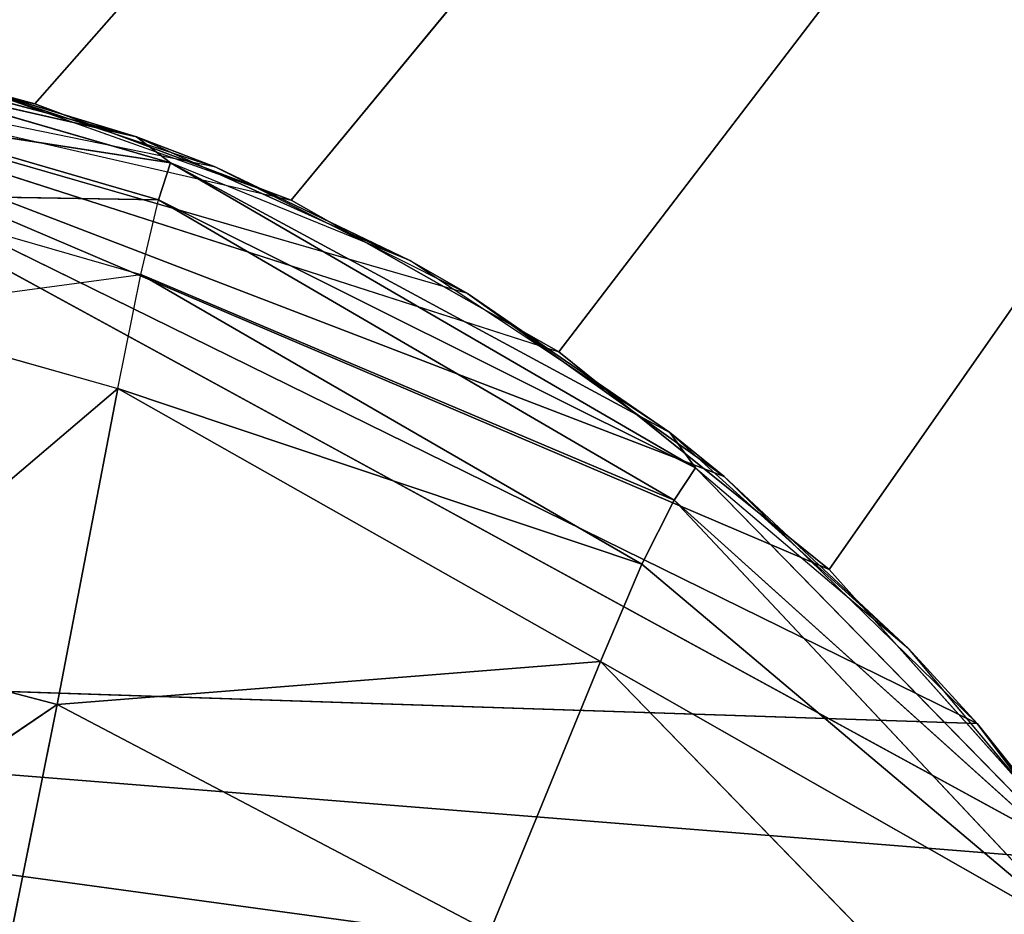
# Model space of a CAD drawing. Extents: x 226 to 378, y -30 to 313.
# Tile 245 of 656: x 297.029 to 297.439, y 103.157 to 103.53. Entities that reach past the tile are written whole.
import ezdxf

# ---------------------------------------------------------------- set-up
doc = ezdxf.new("R2010")
doc.units = 0
doc.header["$LTSCALE"] = 25.4
doc.layers.get('0').update_dxf_attribs({"color": 13, "linetype": 'CONTINUOUS'})
for name, color, linetype in [('_NCL1_25', 7, 'CONTINUOUS'), ('_NCL1_30', 7, 'CONTINUOUS'), ('_NCL1_31', 111, 'CONTINUOUS'), ('_NCL1_62', 7, 'CONTINUOUS'), ('_NCL1_64', 250, 'CONTINUOUS'), ('USER_LIBRARY_DIN_RAIL_DEFA', 254, 'CONTINUOUS')]:
    doc.layers.add(name, color=color, linetype=linetype)

# ---------------------------------------------------------------- blocks, each defined once
blk = doc.blocks.new('EWON_2005CD_4005CD_COSY141')
at = {"layer": '_NCL1_30', "color": 0}
for p, q in [((80.60941, 209.5183, 295.91), (80.51109, 209.64975, 295.91)), ((80.51109, 209.64975, 295.91), (81.75041, 209.48056, 295.91)), ((80.51109, 209.64975, 295.91), (81.75041, 209.48056, 295.91)), ((80.60941, 209.5183, 295.91), (80.51109, 209.64975, 295.91)), ((80.55, 209.5926, 296.291), (80.60941, 209.5183, 295.91)), ((80.55, 209.5926, 296.291), (80.60941, 209.5183, 295.91)), ((80.71472, 209.41543, 295.91), (80.60941, 209.5183, 295.91)), ((80.60941, 209.5183, 295.91), (80.63801, 209.48711, 296.291)), ((80.60941, 209.5183, 295.91), (80.63801, 209.48711, 296.291)), ((81.75041, 209.48056, 295.91), (80.60941, 209.5183, 295.91)), ((80.60941, 209.5183, 295.91), (81.19097, 209.2325, 295.91)), ((81.75041, 209.48056, 295.91), (80.60941, 209.5183, 295.91)), ((80.60941, 209.5183, 295.91), (81.19097, 209.2325, 295.91)), ((80.71472, 209.41543, 295.91), (80.60941, 209.5183, 295.91)), ((80.63801, 209.48711, 296.291), (80.71472, 209.41543, 295.91)), ((80.63801, 209.48711, 296.291), (80.71472, 209.41543, 295.91)), ((80.82171, 209.33926, 295.91), (80.71472, 209.41543, 295.91)), ((80.71472, 209.41543, 295.91), (80.73743, 209.39714, 296.291)), ((80.71472, 209.41543, 295.91), (80.73743, 209.39714, 296.291)), ((80.71472, 209.41543, 295.91), (81.19097, 209.2325, 295.91)), ((80.71472, 209.41543, 295.91), (81.19097, 209.2325, 295.91)), ((80.82171, 209.33926, 295.91), (80.71472, 209.41543, 295.91)), ((80.73743, 209.39714, 296.291), (80.82171, 209.33926, 295.91)), ((80.73743, 209.39714, 296.291), (80.82171, 209.33926, 295.91)), ((80.92643, 209.2866, 295.91), (80.82171, 209.33926, 295.91)), ((80.82171, 209.33926, 295.91), (80.84561, 209.32549, 296.291)), ((80.82171, 209.33926, 295.91), (80.84561, 209.32549, 296.291)), ((80.82171, 209.33926, 295.91), (81.19097, 209.2325, 295.91)), ((80.84561, 209.32549, 296.291), (80.92643, 209.2866, 295.91)), ((80.84561, 209.32549, 296.291), (80.92643, 209.2866, 295.91)), ((80.92643, 209.2866, 295.91), (81.19097, 209.2325, 295.91)), ((81.0261, 209.25371, 295.91), (80.92643, 209.2866, 295.91)), ((80.92643, 209.2866, 295.91), (80.95945, 209.27393, 296.291)), ((80.92643, 209.2866, 295.91), (80.95945, 209.27393, 296.291)), ((80.95945, 209.27393, 296.291), (81.0261, 209.25371, 295.91)), ((80.95945, 209.27393, 296.291), (81.0261, 209.25371, 295.91))]:
    blk.add_line(p, q, dxfattribs=at)
at = {"layer": '_NCL1_31', "color": 0}
for p, q in [((81.02549, 209.67436, 296.97657), (80.99245, 209.51043, 296.84373)), ((81.02549, 209.67436, 296.97657), (80.99245, 209.51043, 296.84373)), ((80.76626, 209.49247, 296.67393), (80.60487, 209.65874, 296.66227)), ((80.76626, 209.49247, 296.67393), (80.60487, 209.65874, 296.66227)), ((81.19496, 209.64723, 296.97906), (80.99245, 209.51043, 296.84373)), ((81.19496, 209.64723, 296.97906), (80.99245, 209.51043, 296.84373)), ((80.56463, 209.60753, 296.4828), (80.73563, 209.42526, 296.48953)), ((80.76626, 209.49247, 296.67393), (80.56463, 209.60753, 296.4828)), ((80.56463, 209.60753, 296.4828), (80.74904, 209.45198, 296.58412)), ((80.56463, 209.60753, 296.4828), (80.73563, 209.42526, 296.48953)), ((80.76626, 209.49247, 296.67393), (80.56463, 209.60753, 296.4828)), ((80.56463, 209.60753, 296.4828), (80.74904, 209.45198, 296.58412)), ((80.81228, 209.60512, 296.83558), (80.76626, 209.49247, 296.67393)), ((80.81228, 209.60512, 296.83558), (80.76626, 209.49247, 296.67393)), ((80.99245, 209.51043, 296.84373), (80.81228, 209.60512, 296.83558)), ((80.99245, 209.51043, 296.84373), (80.81228, 209.60512, 296.83558)), ((80.55, 209.5926, 296.291), (80.63801, 209.48711, 296.291)), ((80.55, 209.5926, 296.291), (80.72671, 209.4119, 296.38927)), ((80.55, 209.5926, 296.291), (80.73563, 209.42526, 296.48953)), ((80.55, 209.5926, 296.291), (80.73563, 209.42526, 296.48953)), ((80.99245, 209.51043, 296.84373), (80.76626, 209.49247, 296.67393)), ((80.99245, 209.51043, 296.84373), (80.76626, 209.49247, 296.67393)), ((80.99245, 209.51043, 296.84373), (80.96725, 209.37878, 296.68094)), ((80.99245, 209.51043, 296.84373), (80.96725, 209.37878, 296.68094)), ((81.09151, 209.48442, 296.84576), (80.99245, 209.51043, 296.84373)), ((81.09151, 209.48442, 296.84576), (80.99245, 209.51043, 296.84373)), ((80.76626, 209.49247, 296.67393), (80.74904, 209.45198, 296.58412)), ((80.76626, 209.49247, 296.67393), (80.74904, 209.45198, 296.58412)), ((80.96725, 209.37878, 296.68094), (80.76626, 209.49247, 296.67393)), ((80.96725, 209.37878, 296.68094), (80.76626, 209.49247, 296.67393)), ((80.72671, 209.4119, 296.38927), (80.63801, 209.48711, 296.291)), ((80.63801, 209.48711, 296.291), (80.73743, 209.39714, 296.291)), ((81.09151, 209.48442, 296.84576), (80.96725, 209.37878, 296.68094)), ((81.09151, 209.48442, 296.84576), (80.96725, 209.37878, 296.68094)), ((80.74904, 209.45198, 296.58412), (80.73563, 209.42526, 296.48953)), ((80.74904, 209.45198, 296.58412), (80.73563, 209.42526, 296.48953)), ((80.96725, 209.37878, 296.68094), (80.74904, 209.45198, 296.58412)), ((80.96725, 209.37878, 296.68094), (80.74904, 209.45198, 296.58412)), ((80.95772, 209.33131, 296.58983), (80.74904, 209.45198, 296.58412)), ((80.95772, 209.33131, 296.58983), (80.74904, 209.45198, 296.58412)), ((80.73563, 209.42526, 296.48953), (80.72671, 209.4119, 296.38927)), ((80.73563, 209.42526, 296.48953), (80.72671, 209.4119, 296.38927)), ((80.95772, 209.33131, 296.58983), (80.73563, 209.42526, 296.48953)), ((80.95772, 209.33131, 296.58983), (80.73563, 209.42526, 296.48953)), ((80.95028, 209.30014, 296.49356), (80.73563, 209.42526, 296.48953)), ((80.95028, 209.30014, 296.49356), (80.73563, 209.42526, 296.48953)), ((80.72671, 209.4119, 296.38927), (80.73743, 209.39714, 296.291)), ((80.72671, 209.4119, 296.38927), (80.94528, 209.28477, 296.39085)), ((80.95028, 209.30014, 296.49356), (80.72671, 209.4119, 296.38927)), ((80.95028, 209.30014, 296.49356), (80.72671, 209.4119, 296.38927)), ((80.72671, 209.4119, 296.38927), (80.94528, 209.28477, 296.39085)), ((80.73743, 209.39714, 296.291), (80.84561, 209.32549, 296.291)), ((80.73743, 209.39714, 296.291), (80.94528, 209.28477, 296.39085)), ((80.96725, 209.37878, 296.68094), (80.95772, 209.33131, 296.58983)), ((81.07815, 209.34751, 296.68267), (80.96725, 209.37878, 296.68094)), ((81.07815, 209.34751, 296.68267), (80.95772, 209.33131, 296.58983)), ((80.95772, 209.33131, 296.58983), (80.95028, 209.30014, 296.49356)), ((81.07309, 209.29811, 296.59125), (80.95772, 209.33131, 296.58983)), ((80.84561, 209.32549, 296.291), (80.95945, 209.27393, 296.291)), ((80.84561, 209.32549, 296.291), (80.95945, 209.27393, 296.291)), ((80.84561, 209.32549, 296.291), (80.94528, 209.28477, 296.39085)), ((80.95028, 209.30014, 296.49356), (80.94528, 209.28477, 296.39085)), ((80.95028, 209.30014, 296.49356), (80.94528, 209.28477, 296.39085)), ((81.07309, 209.29811, 296.59125), (80.95028, 209.30014, 296.49356)), ((81.06915, 209.26567, 296.49458), (80.95028, 209.30014, 296.49356)), ((81.06915, 209.26567, 296.49458), (80.95028, 209.30014, 296.49356)), ((80.94528, 209.28477, 296.39085), (80.95945, 209.27393, 296.291)), ((80.94528, 209.28477, 296.39085), (80.95945, 209.27393, 296.291)), ((80.94528, 209.28477, 296.39085), (81.06654, 209.24967, 296.39123)), ((81.06915, 209.26567, 296.49458), (80.94528, 209.28477, 296.39085)), ((81.06915, 209.26567, 296.49458), (80.94528, 209.28477, 296.39085)), ((80.94528, 209.28477, 296.39085), (81.06654, 209.24967, 296.39123)), ((80.95945, 209.27393, 296.291), (81.07566, 209.24312, 296.291)), ((80.95945, 209.27393, 296.291), (81.07566, 209.24312, 296.291)), ((80.95945, 209.27393, 296.291), (81.06654, 209.24967, 296.39123)), ((80.95945, 209.27393, 296.291), (81.06654, 209.24967, 296.39123))]:
    blk.add_line(p, q, dxfattribs=at)
at = {"layer": '_NCL1_62', "color": 0}
for p, q in [((80.56255, 209.57568, 295.91), (80.67104, 209.45424, 297.18)), ((80.56255, 209.57568, 295.91), (80.67104, 209.45424, 297.18)), ((80.56255, 209.57568, 295.91), (80.67104, 209.45424, 295.91)), ((81.19097, 209.2325, 295.91), (80.56255, 209.57568, 295.91)), ((80.56255, 209.57568, 295.91), (81.75041, 209.48056, 295.91)), ((80.56255, 209.57568, 295.91), (81.75041, 209.48056, 295.91)), ((81.19097, 209.2325, 295.91), (80.56255, 209.57568, 295.91)), ((80.56255, 209.57568, 295.91), (80.67104, 209.45424, 295.91)), ((80.67104, 209.45424, 297.18), (80.67104, 209.45424, 295.91)), ((80.67104, 209.45424, 295.91), (80.78366, 209.36354, 297.18)), ((80.67104, 209.45424, 297.18), (80.67104, 209.45424, 295.91)), ((80.67104, 209.45424, 295.91), (80.78366, 209.36354, 297.18)), ((80.67104, 209.45424, 295.91), (80.78366, 209.36354, 295.91)), ((81.19097, 209.2325, 295.91), (80.67104, 209.45424, 295.91)), ((81.19097, 209.2325, 295.91), (80.67104, 209.45424, 295.91)), ((80.67104, 209.45424, 295.91), (80.78366, 209.36354, 295.91)), ((80.78366, 209.36354, 297.18), (80.78366, 209.36354, 295.91)), ((80.78366, 209.36354, 295.91), (80.89514, 209.30029, 297.18)), ((80.78366, 209.36354, 297.18), (80.78366, 209.36354, 295.91)), ((80.78366, 209.36354, 295.91), (80.89514, 209.30029, 297.18)), ((80.78366, 209.36354, 295.91), (80.89514, 209.30029, 295.91)), ((81.19097, 209.2325, 295.91), (80.78366, 209.36354, 295.91)), ((81.19097, 209.2325, 295.91), (80.89514, 209.30029, 295.91)), ((80.89514, 209.30029, 297.18), (80.89514, 209.30029, 295.91)), ((80.89514, 209.30029, 295.91), (81.00184, 209.26026, 297.18)), ((80.89514, 209.30029, 297.18), (80.89514, 209.30029, 295.91)), ((80.89514, 209.30029, 295.91), (81.00184, 209.26026, 297.18)), ((80.89514, 209.30029, 295.91), (81.0261, 209.25371, 295.91)), ((81.00184, 209.26026, 297.18), (81.0261, 209.25371, 295.91)), ((81.00184, 209.26026, 297.18), (81.0261, 209.25371, 295.91))]:
    blk.add_line(p, q, dxfattribs=at)
at = {"layer": '_NCL1_64', "color": 0}
for p, q in [((80.67104, 209.45424, 297.18), (80.56255, 209.57568, 297.18)), ((80.67104, 209.45424, 297.18), (80.56255, 209.57568, 297.18)), ((80.67104, 209.45424, 297.18), (78.74, 206.6925, 297.18)), ((80.67104, 209.45424, 297.18), (78.74, 206.6925, 297.18)), ((80.78366, 209.36354, 297.18), (80.67104, 209.45424, 297.18)), ((80.78366, 209.36354, 297.18), (80.67104, 209.45424, 297.18)), ((80.78366, 209.36354, 297.18), (78.74, 206.6925, 297.18)), ((80.78366, 209.36354, 297.18), (78.74, 206.6925, 297.18)), ((80.89514, 209.30029, 297.18), (80.78366, 209.36354, 297.18)), ((80.89514, 209.30029, 297.18), (80.78366, 209.36354, 297.18)), ((80.89514, 209.30029, 297.18), (78.74, 206.6925, 297.18)), ((80.89514, 209.30029, 297.18), (78.74, 206.6925, 297.18)), ((81.00184, 209.26026, 297.18), (80.89514, 209.30029, 297.18)), ((81.00184, 209.26026, 297.18), (80.89514, 209.30029, 297.18)), ((81.00184, 209.26026, 297.18), (78.74, 206.6925, 297.18)), ((81.00184, 209.26026, 297.18), (78.74, 206.6925, 297.18)), ((81.10037, 209.23921, 297.18), (81.00184, 209.26026, 297.18)), ((81.10037, 209.23921, 297.18), (81.00184, 209.26026, 297.18))]:
    blk.add_line(p, q, dxfattribs=at)
at = {"layer": '_NCL1_25', "color": 7}
mesh = blk.add_polyface(dxfattribs=at)
corners = [(93.345, 226.51291, 25.4), (59.055, 226.51291, 25.4), (74.295, 157.48, 25.4)]
mesh.append_faces([[corners[k] for k in face] for face in [(0, 1, 2)]], dxfattribs={"color": 7})
mesh = blk.add_polyface(dxfattribs=at)
corners = [(93.345, 157.48, 27.94), (59.055, 157.48, 27.94), (93.345, 226.51291, 27.94)]
mesh.append_faces([[corners[k] for k in face] for face in [(0, 1, 2)]], dxfattribs={"color": 7})
mesh = blk.add_polyface(dxfattribs=at)
corners = [(93.345, 226.51291, 27.94), (59.055, 157.48, 27.94), (59.055, 226.51291, 27.94)]
mesh.append_faces([[corners[k] for k in face] for face in [(0, 1, 2)]], dxfattribs={"color": 7})
mesh = blk.add_polyface(dxfattribs=at)
corners = [(93.345, 226.51291, 25.4), (74.295, 157.48, 25.4), (79.375, 157.48, 25.4)]
mesh.append_faces([[corners[k] for k in face] for face in [(0, 1, 2)]], dxfattribs={"color": 7})
mesh = blk.add_polyface(dxfattribs=at)
corners = [(93.345, 226.51291, 25.4), (79.375, 157.48, 25.4), (81.915, 157.48, 25.4)]
mesh.append_faces([[corners[k] for k in face] for face in [(0, 1, 2)]], dxfattribs={"color": 7})
at = {"layer": '_NCL1_30', "color": 7}
mesh = blk.add_polyface(dxfattribs=at)
corners = [(81.85305, 209.60304, 295.91), (80.42608, 209.80946, 295.91), (81.75041, 209.48056, 295.91)]
mesh.append_faces([[corners[k] for k in face] for face in [(0, 1, 2)]], dxfattribs={"color": 7})
mesh = blk.add_polyface(dxfattribs=at)
corners = [(81.75041, 209.48056, 295.91), (80.42608, 209.80946, 295.91), (80.51109, 209.64975, 295.91)]
mesh.append_faces([[corners[k] for k in face] for face in [(0, 1, 2)]], dxfattribs={"color": 7})
mesh = blk.add_polyface(dxfattribs=at)
corners = [(80.51109, 209.64975, 295.91), (80.55, 209.5926, 296.291), (80.60941, 209.5183, 295.91)]
mesh.append_faces([[corners[k] for k in face] for face in [(0, 1, 2)]], dxfattribs={"color": 7})
mesh = blk.add_polyface(dxfattribs=at)
corners = [(81.75041, 209.48056, 295.91), (80.51109, 209.64975, 295.91), (80.60941, 209.5183, 295.91)]
mesh.append_faces([[corners[k] for k in face] for face in [(0, 1, 2)]], dxfattribs={"color": 7})
mesh = blk.add_polyface(dxfattribs=at)
corners = [(80.55, 209.5926, 296.291), (80.63801, 209.48711, 296.291), (80.60941, 209.5183, 295.91)]
mesh.append_faces([[corners[k] for k in face] for face in [(0, 1, 2)]], dxfattribs={"color": 7})
mesh = blk.add_polyface(dxfattribs=at)
corners = [(80.63801, 209.48711, 296.291), (80.71472, 209.41543, 295.91), (80.60941, 209.5183, 295.91)]
mesh.append_faces([[corners[k] for k in face] for face in [(0, 1, 2)]], dxfattribs={"color": 7})
mesh = blk.add_polyface(dxfattribs=at)
corners = [(81.75041, 209.48056, 295.91), (80.60941, 209.5183, 295.91), (81.19097, 209.2325, 295.91)]
mesh.append_faces([[corners[k] for k in face] for face in [(0, 1, 2)]], dxfattribs={"color": 7})
mesh = blk.add_polyface(dxfattribs=at)
corners = [(81.19097, 209.2325, 295.91), (80.60941, 209.5183, 295.91), (80.71472, 209.41543, 295.91)]
mesh.append_faces([[corners[k] for k in face] for face in [(0, 1, 2)]], dxfattribs={"color": 7})
mesh = blk.add_polyface(dxfattribs=at)
corners = [(80.73743, 209.39714, 296.291), (80.71472, 209.41543, 295.91), (80.63801, 209.48711, 296.291)]
mesh.append_faces([[corners[k] for k in face] for face in [(0, 1, 2)]], dxfattribs={"color": 7})
mesh = blk.add_polyface(dxfattribs=at)
corners = [(80.73743, 209.39714, 296.291), (80.82171, 209.33926, 295.91), (80.71472, 209.41543, 295.91)]
mesh.append_faces([[corners[k] for k in face] for face in [(0, 1, 2)]], dxfattribs={"color": 7})
mesh = blk.add_polyface(dxfattribs=at)
corners = [(81.19097, 209.2325, 295.91), (80.71472, 209.41543, 295.91), (80.82171, 209.33926, 295.91)]
mesh.append_faces([[corners[k] for k in face] for face in [(0, 1, 2)]], dxfattribs={"color": 7})
mesh = blk.add_polyface(dxfattribs=at)
corners = [(80.84561, 209.32549, 296.291), (80.82171, 209.33926, 295.91), (80.73743, 209.39714, 296.291)]
mesh.append_faces([[corners[k] for k in face] for face in [(0, 1, 2)]], dxfattribs={"color": 7})
mesh = blk.add_polyface(dxfattribs=at)
corners = [(80.84561, 209.32549, 296.291), (80.92643, 209.2866, 295.91), (80.82171, 209.33926, 295.91)]
mesh.append_faces([[corners[k] for k in face] for face in [(0, 1, 2)]], dxfattribs={"color": 7})
mesh = blk.add_polyface(dxfattribs=at)
corners = [(80.95945, 209.27393, 296.291), (80.92643, 209.2866, 295.91), (80.84561, 209.32549, 296.291)]
mesh.append_faces([[corners[k] for k in face] for face in [(0, 1, 2)]], dxfattribs={"color": 7})
mesh = blk.add_polyface(dxfattribs=at)
corners = [(80.95945, 209.27393, 296.291), (81.0261, 209.25371, 295.91), (80.92643, 209.2866, 295.91)]
mesh.append_faces([[corners[k] for k in face] for face in [(0, 1, 2)]], dxfattribs={"color": 7})
mesh = blk.add_polyface(dxfattribs=at)
corners = [(81.07566, 209.24312, 296.291), (81.0261, 209.25371, 295.91), (80.95945, 209.27393, 296.291)]
mesh.append_faces([[corners[k] for k in face] for face in [(0, 1, 2)]], dxfattribs={"color": 7})
at = {"layer": '_NCL1_31', "color": 111}
mesh = blk.add_polyface(dxfattribs=at)
corners = [(81.02549, 209.67436, 296.97657), (80.99245, 209.51043, 296.84373), (80.81228, 209.60512, 296.83558)]
mesh.append_faces([[corners[k] for k in face] for face in [(0, 1, 2)]], dxfattribs={"color": 111})
mesh = blk.add_polyface(dxfattribs=at)
corners = [(81.19496, 209.64723, 296.97906), (80.99245, 209.51043, 296.84373), (81.02549, 209.67436, 296.97657)]
mesh.append_faces([[corners[k] for k in face] for face in [(0, 1, 2)]], dxfattribs={"color": 111})
mesh = blk.add_polyface(dxfattribs=at)
corners = [(80.60487, 209.65874, 296.66227), (80.76626, 209.49247, 296.67393), (80.56463, 209.60753, 296.4828)]
mesh.append_faces([[corners[k] for k in face] for face in [(0, 1, 2)]], dxfattribs={"color": 111})
mesh = blk.add_polyface(dxfattribs=at)
corners = [(80.60487, 209.65874, 296.66227), (80.81228, 209.60512, 296.83558), (80.76626, 209.49247, 296.67393)]
mesh.append_faces([[corners[k] for k in face] for face in [(0, 1, 2)]], dxfattribs={"color": 111})
mesh = blk.add_polyface(dxfattribs=at)
corners = [(81.19496, 209.64723, 296.97906), (81.09151, 209.48442, 296.84576), (80.99245, 209.51043, 296.84373)]
mesh.append_faces([[corners[k] for k in face] for face in [(0, 1, 2)]], dxfattribs={"color": 111})
mesh = blk.add_polyface(dxfattribs=at)
corners = [(80.56463, 209.60753, 296.4828), (80.73563, 209.42526, 296.48953), (80.55, 209.5926, 296.291)]
mesh.append_faces([[corners[k] for k in face] for face in [(0, 1, 2)]], dxfattribs={"color": 111})
mesh = blk.add_polyface(dxfattribs=at)
corners = [(80.56463, 209.60753, 296.4828), (80.74904, 209.45198, 296.58412), (80.73563, 209.42526, 296.48953)]
mesh.append_faces([[corners[k] for k in face] for face in [(0, 1, 2)]], dxfattribs={"color": 111})
mesh = blk.add_polyface(dxfattribs=at)
corners = [(80.56463, 209.60753, 296.4828), (80.76626, 209.49247, 296.67393), (80.74904, 209.45198, 296.58412)]
mesh.append_faces([[corners[k] for k in face] for face in [(0, 1, 2)]], dxfattribs={"color": 111})
mesh = blk.add_polyface(dxfattribs=at)
corners = [(80.99245, 209.51043, 296.84373), (80.76626, 209.49247, 296.67393), (80.81228, 209.60512, 296.83558)]
mesh.append_faces([[corners[k] for k in face] for face in [(0, 1, 2)]], dxfattribs={"color": 111})
mesh = blk.add_polyface(dxfattribs=at)
corners = [(80.55, 209.5926, 296.291), (80.73563, 209.42526, 296.48953), (80.72671, 209.4119, 296.38927)]
mesh.append_faces([[corners[k] for k in face] for face in [(0, 1, 2)]], dxfattribs={"color": 111})
mesh = blk.add_polyface(dxfattribs=at)
corners = [(80.99245, 209.51043, 296.84373), (80.96725, 209.37878, 296.68094), (80.76626, 209.49247, 296.67393)]
mesh.append_faces([[corners[k] for k in face] for face in [(0, 1, 2)]], dxfattribs={"color": 111})
mesh = blk.add_polyface(dxfattribs=at)
corners = [(81.09151, 209.48442, 296.84576), (80.96725, 209.37878, 296.68094), (80.99245, 209.51043, 296.84373)]
mesh.append_faces([[corners[k] for k in face] for face in [(0, 1, 2)]], dxfattribs={"color": 111})
mesh = blk.add_polyface(dxfattribs=at)
corners = [(80.96725, 209.37878, 296.68094), (80.74904, 209.45198, 296.58412), (80.76626, 209.49247, 296.67393)]
mesh.append_faces([[corners[k] for k in face] for face in [(0, 1, 2)]], dxfattribs={"color": 111})
mesh = blk.add_polyface(dxfattribs=at)
corners = [(81.09151, 209.48442, 296.84576), (81.07815, 209.34751, 296.68267), (80.96725, 209.37878, 296.68094)]
mesh.append_faces([[corners[k] for k in face] for face in [(0, 1, 2)]], dxfattribs={"color": 111})
mesh = blk.add_polyface(dxfattribs=at)
corners = [(80.95772, 209.33131, 296.58983), (80.73563, 209.42526, 296.48953), (80.74904, 209.45198, 296.58412)]
mesh.append_faces([[corners[k] for k in face] for face in [(0, 1, 2)]], dxfattribs={"color": 111})
mesh = blk.add_polyface(dxfattribs=at)
corners = [(80.96725, 209.37878, 296.68094), (80.95772, 209.33131, 296.58983), (80.74904, 209.45198, 296.58412)]
mesh.append_faces([[corners[k] for k in face] for face in [(0, 1, 2)]], dxfattribs={"color": 111})
mesh = blk.add_polyface(dxfattribs=at)
corners = [(80.95028, 209.30014, 296.49356), (80.72671, 209.4119, 296.38927), (80.73563, 209.42526, 296.48953)]
mesh.append_faces([[corners[k] for k in face] for face in [(0, 1, 2)]], dxfattribs={"color": 111})
mesh = blk.add_polyface(dxfattribs=at)
corners = [(80.95772, 209.33131, 296.58983), (80.95028, 209.30014, 296.49356), (80.73563, 209.42526, 296.48953)]
mesh.append_faces([[corners[k] for k in face] for face in [(0, 1, 2)]], dxfattribs={"color": 111})
mesh = blk.add_polyface(dxfattribs=at)
corners = [(80.94528, 209.28477, 296.39085), (80.73743, 209.39714, 296.291), (80.72671, 209.4119, 296.38927)]
mesh.append_faces([[corners[k] for k in face] for face in [(0, 1, 2)]], dxfattribs={"color": 111})
mesh = blk.add_polyface(dxfattribs=at)
corners = [(80.95028, 209.30014, 296.49356), (80.94528, 209.28477, 296.39085), (80.72671, 209.4119, 296.38927)]
mesh.append_faces([[corners[k] for k in face] for face in [(0, 1, 2)]], dxfattribs={"color": 111})
mesh = blk.add_polyface(dxfattribs=at)
corners = [(80.94528, 209.28477, 296.39085), (80.95945, 209.27393, 296.291), (80.84561, 209.32549, 296.291)]
mesh.append_faces([[corners[k] for k in face] for face in [(0, 1, 2)]], dxfattribs={"color": 111})
mesh = blk.add_polyface(dxfattribs=at)
corners = [(81.06915, 209.26567, 296.49458), (80.94528, 209.28477, 296.39085), (80.95028, 209.30014, 296.49356)]
mesh.append_faces([[corners[k] for k in face] for face in [(0, 1, 2)]], dxfattribs={"color": 111})
mesh = blk.add_polyface(dxfattribs=at)
corners = [(81.07309, 209.29811, 296.59125), (81.06915, 209.26567, 296.49458), (80.95028, 209.30014, 296.49356)]
mesh.append_faces([[corners[k] for k in face] for face in [(0, 1, 2)]], dxfattribs={"color": 111})
mesh = blk.add_polyface(dxfattribs=at)
corners = [(81.06654, 209.24967, 296.39123), (80.95945, 209.27393, 296.291), (80.94528, 209.28477, 296.39085)]
mesh.append_faces([[corners[k] for k in face] for face in [(0, 1, 2)]], dxfattribs={"color": 111})
mesh = blk.add_polyface(dxfattribs=at)
corners = [(81.06915, 209.26567, 296.49458), (81.06654, 209.24967, 296.39123), (80.94528, 209.28477, 296.39085)]
mesh.append_faces([[corners[k] for k in face] for face in [(0, 1, 2)]], dxfattribs={"color": 111})
mesh = blk.add_polyface(dxfattribs=at)
corners = [(81.06654, 209.24967, 296.39123), (81.07566, 209.24312, 296.291), (80.95945, 209.27393, 296.291)]
mesh.append_faces([[corners[k] for k in face] for face in [(0, 1, 2)]], dxfattribs={"color": 111})
at = {"layer": '_NCL1_62', "color": 7}
mesh = blk.add_polyface(dxfattribs=at)
corners = [(119.38, 342.9, 27.94), (45.72, 248.92, 27.94), (119.38, 151.13, 27.94)]
mesh.append_faces([[corners[k] for k in face] for face in [(0, 1, 2)]], dxfattribs={"color": 7})
mesh = blk.add_polyface(dxfattribs=at)
corners = [(119.38, 151.13, 27.94), (45.72, 248.92, 27.94), (45.72, 241.3, 27.94)]
mesh.append_faces([[corners[k] for k in face] for face in [(0, 1, 2)]], dxfattribs={"color": 7})
mesh = blk.add_polyface(dxfattribs=at)
corners = [(119.38, 151.13, 27.94), (45.72, 241.3, 27.94), (45.72, 236.22, 27.94)]
mesh.append_faces([[corners[k] for k in face] for face in [(0, 1, 2)]], dxfattribs={"color": 7})
mesh = blk.add_polyface(dxfattribs=at)
corners = [(119.38, 151.13, 27.94), (45.72, 236.22, 27.94), (45.72, 228.6, 27.94)]
mesh.append_faces([[corners[k] for k in face] for face in [(0, 1, 2)]], dxfattribs={"color": 7})
mesh = blk.add_polyface(dxfattribs=at)
corners = [(119.38, 151.13, 27.94), (45.72, 228.6, 27.94), (45.72, 223.52, 27.94)]
mesh.append_faces([[corners[k] for k in face] for face in [(0, 1, 2)]], dxfattribs={"color": 7})
mesh = blk.add_polyface(dxfattribs=at)
corners = [(119.38, 151.13, 27.94), (45.72, 223.52, 27.94), (114.3, 151.13, 27.94)]
mesh.append_faces([[corners[k] for k in face] for face in [(0, 1, 2)]], dxfattribs={"color": 7})
mesh = blk.add_polyface(dxfattribs=at)
corners = [(114.3, 151.13, 27.94), (45.72, 223.52, 27.94), (45.72, 215.9, 27.94)]
mesh.append_faces([[corners[k] for k in face] for face in [(0, 1, 2)]], dxfattribs={"color": 7})
mesh = blk.add_polyface(dxfattribs=at)
corners = [(114.3, 151.13, 27.94), (45.72, 215.9, 27.94), (45.72, 210.82, 27.94)]
mesh.append_faces([[corners[k] for k in face] for face in [(0, 1, 2)]], dxfattribs={"color": 7})
mesh = blk.add_polyface(dxfattribs=at)
corners = [(114.3, 151.13, 27.94), (45.72, 210.82, 27.94), (45.72, 203.2, 27.94)]
mesh.append_faces([[corners[k] for k in face] for face in [(0, 1, 2)]], dxfattribs={"color": 7})
mesh = blk.add_polyface(dxfattribs=at)
corners = [(81.85305, 209.60304, 295.91), (81.75041, 209.48056, 295.91), (80.46502, 209.72902, 295.91)]
mesh.append_faces([[corners[k] for k in face] for face in [(0, 1, 2)]], dxfattribs={"color": 7})
mesh = blk.add_polyface(dxfattribs=at)
corners = [(81.75041, 209.48056, 295.91), (80.56255, 209.57568, 295.91), (80.46502, 209.72902, 295.91)]
mesh.append_faces([[corners[k] for k in face] for face in [(0, 1, 2)]], dxfattribs={"color": 7})
mesh = blk.add_polyface(dxfattribs=at)
corners = [(80.56255, 209.57568, 295.91), (80.67104, 209.45424, 297.18), (80.56255, 209.57568, 297.18)]
mesh.append_faces([[corners[k] for k in face] for face in [(0, 1, 2)]], dxfattribs={"color": 7})
mesh = blk.add_polyface(dxfattribs=at)
corners = [(80.56255, 209.57568, 295.91), (80.67104, 209.45424, 295.91), (80.67104, 209.45424, 297.18)]
mesh.append_faces([[corners[k] for k in face] for face in [(0, 1, 2)]], dxfattribs={"color": 7})
mesh = blk.add_polyface(dxfattribs=at)
corners = [(81.75041, 209.48056, 295.91), (81.19097, 209.2325, 295.91), (80.56255, 209.57568, 295.91)]
mesh.append_faces([[corners[k] for k in face] for face in [(0, 1, 2)]], dxfattribs={"color": 7})
mesh = blk.add_polyface(dxfattribs=at)
corners = [(81.19097, 209.2325, 295.91), (80.67104, 209.45424, 295.91), (80.56255, 209.57568, 295.91)]
mesh.append_faces([[corners[k] for k in face] for face in [(0, 1, 2)]], dxfattribs={"color": 7})
mesh = blk.add_polyface(dxfattribs=at)
corners = [(80.67104, 209.45424, 297.18), (80.67104, 209.45424, 295.91), (80.78366, 209.36354, 297.18)]
mesh.append_faces([[corners[k] for k in face] for face in [(0, 1, 2)]], dxfattribs={"color": 7})
mesh = blk.add_polyface(dxfattribs=at)
corners = [(80.78366, 209.36354, 297.18), (80.67104, 209.45424, 295.91), (80.78366, 209.36354, 295.91)]
mesh.append_faces([[corners[k] for k in face] for face in [(0, 1, 2)]], dxfattribs={"color": 7})
mesh = blk.add_polyface(dxfattribs=at)
corners = [(81.19097, 209.2325, 295.91), (80.78366, 209.36354, 295.91), (80.67104, 209.45424, 295.91)]
mesh.append_faces([[corners[k] for k in face] for face in [(0, 1, 2)]], dxfattribs={"color": 7})
mesh = blk.add_polyface(dxfattribs=at)
corners = [(80.78366, 209.36354, 297.18), (80.78366, 209.36354, 295.91), (80.89514, 209.30029, 297.18)]
mesh.append_faces([[corners[k] for k in face] for face in [(0, 1, 2)]], dxfattribs={"color": 7})
mesh = blk.add_polyface(dxfattribs=at)
corners = [(80.89514, 209.30029, 297.18), (80.78366, 209.36354, 295.91), (80.89514, 209.30029, 295.91)]
mesh.append_faces([[corners[k] for k in face] for face in [(0, 1, 2)]], dxfattribs={"color": 7})
mesh = blk.add_polyface(dxfattribs=at)
corners = [(80.89514, 209.30029, 297.18), (80.89514, 209.30029, 295.91), (81.00184, 209.26026, 297.18)]
mesh.append_faces([[corners[k] for k in face] for face in [(0, 1, 2)]], dxfattribs={"color": 7})
mesh = blk.add_polyface(dxfattribs=at)
corners = [(81.00184, 209.26026, 297.18), (80.89514, 209.30029, 295.91), (81.0261, 209.25371, 295.91)]
mesh.append_faces([[corners[k] for k in face] for face in [(0, 1, 2)]], dxfattribs={"color": 7})
mesh = blk.add_polyface(dxfattribs=at)
corners = [(81.00184, 209.26026, 297.18), (81.0261, 209.25371, 295.91), (81.10037, 209.23921, 297.18)]
mesh.append_faces([[corners[k] for k in face] for face in [(0, 1, 2)]], dxfattribs={"color": 7})
at = {"layer": '_NCL1_64', "color": 250}
mesh = blk.add_polyface(dxfattribs=at)
corners = [(80.67104, 209.45424, 297.18), (78.74, 206.6925, 297.18), (80.56255, 209.57568, 297.18)]
mesh.append_faces([[corners[k] for k in face] for face in [(0, 1, 2)]], dxfattribs={"color": 250})
mesh = blk.add_polyface(dxfattribs=at)
corners = [(80.78366, 209.36354, 297.18), (78.74, 206.6925, 297.18), (80.67104, 209.45424, 297.18)]
mesh.append_faces([[corners[k] for k in face] for face in [(0, 1, 2)]], dxfattribs={"color": 250})
mesh = blk.add_polyface(dxfattribs=at)
corners = [(80.89514, 209.30029, 297.18), (78.74, 206.6925, 297.18), (80.78366, 209.36354, 297.18)]
mesh.append_faces([[corners[k] for k in face] for face in [(0, 1, 2)]], dxfattribs={"color": 250})
mesh = blk.add_polyface(dxfattribs=at)
corners = [(81.00184, 209.26026, 297.18), (78.74, 206.6925, 297.18), (80.89514, 209.30029, 297.18)]
mesh.append_faces([[corners[k] for k in face] for face in [(0, 1, 2)]], dxfattribs={"color": 250})
mesh = blk.add_polyface(dxfattribs=at)
corners = [(81.10037, 209.23921, 297.18), (78.74, 206.6925, 297.18), (81.00184, 209.26026, 297.18)]
mesh.append_faces([[corners[k] for k in face] for face in [(0, 1, 2)]], dxfattribs={"color": 250})
mesh = blk.add_polyface(dxfattribs=at)
corners = [(81.19097, 209.2325, 297.18), (78.74, 206.6925, 297.18), (81.10037, 209.23921, 297.18)]
mesh.append_faces([[corners[k] for k in face] for face in [(0, 1, 2)]], dxfattribs={"color": 250})
mesh = blk.add_polyface(dxfattribs=at)
corners = [(83.82, 206.6925, 297.18), (78.74, 206.6925, 297.18), (81.19097, 209.2325, 297.18)]
mesh.append_faces([[corners[k] for k in face] for face in [(0, 1, 2)]], dxfattribs={"color": 250})
at = {"layer": 'USER_LIBRARY_DIN_RAIL_DEFA', "color": 254}
mesh = blk.add_polyface(dxfattribs=at)
corners = [(152.4, 223.45101), (0, 223.45101), (68.58, 189.41501)]
mesh.append_faces([[corners[k] for k in face] for face in [(0, 1, 2)]], dxfattribs={"color": 254})
mesh = blk.add_polyface(dxfattribs=at)
corners = [(152.4, 223.45101), (68.58, 189.41501), (88.9, 189.41501)]
mesh.append_faces([[corners[k] for k in face] for face in [(0, 1, 2)]], dxfattribs={"color": 254})
mesh = blk.add_polyface(dxfattribs=at)
corners = [(152.4, 222.94301, 2.54), (68.58, 189.41501, 2.54), (0, 222.94301, 2.54)]
mesh.append_faces([[corners[k] for k in face] for face in [(0, 1, 2)]], dxfattribs={"color": 254})
mesh = blk.add_polyface(dxfattribs=at)
corners = [(152.4, 222.94301, 2.54), (88.9, 189.41501, 2.54), (68.58, 189.41501, 2.54)]
mesh.append_faces([[corners[k] for k in face] for face in [(0, 1, 2)]], dxfattribs={"color": 254})

msp = doc.modelspace()

# ---------------------------------------------------------------- block references
at = {"color": 0, "rotation": 179.9999999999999}
msp.add_blockref('EWON_2005CD_4005CD_COSY141', (378.03735, 312.7553), dxfattribs=at)

doc.saveas('drawing.dxf')
